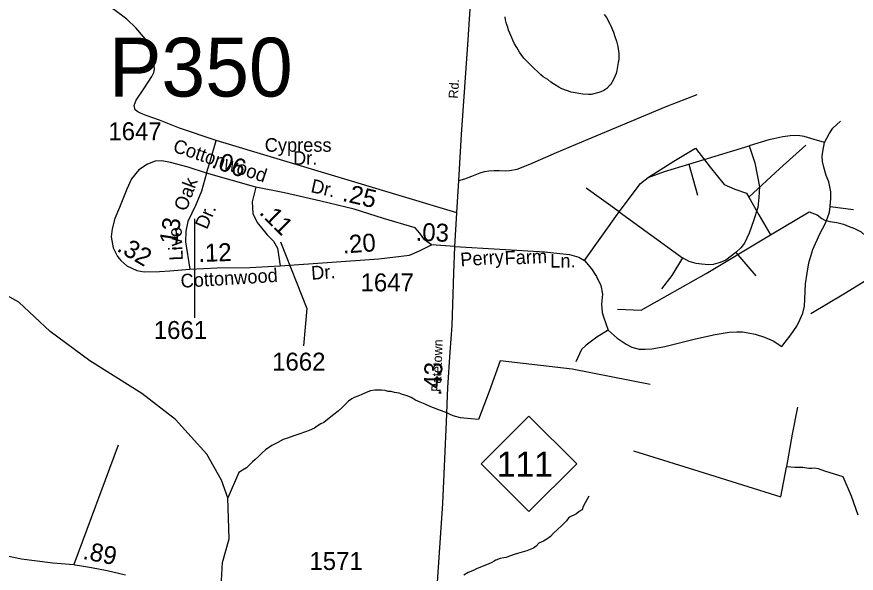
# Model space of a CAD drawing. Extents: x 2206922 to 2357709, y 510027 to 673830.
# Drawn here: x 2305772 to 2311623, y 611251 to 615129 of the extents above; entities that cross this region are included whole.
import ezdxf

# ---------------------------------------------------------------- set-up
doc = ezdxf.new("R2010")
doc.units = 0
for name, color, linetype in [('Exist Hydrographic Creek Single Shore', 7, 'Continuous'), ('Exist Hydrographic Misc Water Feature', 7, 'Continuous'), ('Exist Road Non-System Type 51', 7, 'Continuous'), ('Exist Road Non-System Type 51 Label', 7, 'Continuous'), ('Exist Road Primary NC Attributed', 7, 'Continuous'), ('Exist Road Primary NC Label', 7, 'Continuous'), ('Exist Road Primary NC Mileage Hundredths English Label', 7, 'Continuous'), ('Exist Road Primary NC Shield CELL', 7, 'Continuous'), ('Exist Road Primary NC Shield Number Label', 7, 'Continuous'), ('Exist Road Secondary Mileage Hundredths English Label', 7, 'Continuous'), ('Exist Road Secondary Structure Pipe Number Label', 7, 'Continuous'), ('Exist Road Secondary Type 51 Attributed', 7, 'Continuous'), ('Exist Road Secondary Type 51 Label', 7, 'Continuous'), ('Exist Road Secondary Type 51 Number Label', 7, 'Continuous')]:
    doc.layers.add(name, color=color, linetype=linetype)

msp = doc.modelspace()

# ---------------------------------------------------------------- linework, layer by layer
at = {"layer": 'Exist Hydrographic Creek Single Shore'}
msp.add_lwpolyline([(2307191.1, 611074.3), (2307205, 611324.3), (2307253, 611490.3), (2307242.1, 611775.3), (2307199.1, 611898.3), (2307097, 612081.2), (2306878, 612321.8), (2306643, 612502.6), (2306282.1, 612730.8), (2306005.1, 612936.2), (2305786.1, 613140.6), (2305527.1, 613281.1)], dxfattribs=at)
at = {"layer": 'Exist Hydrographic Misc Water Feature'}
for points in [[(2309867, 615144.7), (2309881.2, 615122.7), (2309913.6, 615065.1), (2309931.8, 615021.4), (2309940.4, 614991.7), (2309951.1, 614957.7), (2309961.1, 614922.1), (2309968.1, 614874), (2309968.3, 614833.9), (2309964.2, 614810.1), (2309955, 614753.9), (2309949.4, 614733.7), (2309931.8, 614691.7), (2309910.1, 614655.3), (2309902.3, 614649.5), (2309884.4, 614629.1), (2309864.6, 614615), (2309843, 614604.9), (2309828.7, 614600.6), (2309774.7, 614588), (2309756.9, 614587.9), (2309716.7, 614589.4), (2309636.9, 614602.7), (2309602.7, 614614.3), (2309570.5, 614627.7), (2309550.4, 614637.6), (2309520.3, 614657.2), (2309493.8, 614672.9), (2309472.3, 614690.7), (2309441.9, 614710.3), (2309425.5, 614724.2), (2309403.2, 614746.1), (2309379.2, 614767.6), (2309331, 614815), (2309306.8, 614841), (2309288.4, 614864.8), (2309275.9, 614882.5), (2309257.4, 614914.5), (2309241.2, 614940), (2309229.1, 614966.2), (2309208.6, 615013.9), (2309200.2, 615035.8), (2309194.2, 615055.4), (2309185.8, 615079.4), (2309177.8, 615107.3), (2309175.4, 615129.2)], [(2310167.2, 614006.6), (2310351.8, 614122.4), (2310502.5, 614214), (2310603.8, 614081.2), (2310701.4, 613960.2), (2310775.8, 613927.2), (2310857.8, 613900.2), (2310874, 613872.2)], [(2311271.8, 614234.5), (2311089.7, 614070.4), (2310874, 613872.2)], [(2310874, 613872.2), (2310943.3, 613749), (2311025.2, 613610.2)], [(2311025.2, 613610.2), (2311294.6, 613768.7), (2311351, 613747.3), (2311383.2, 613723.8), (2311403.5, 613712.2), (2311439.6, 613702.3), (2311487.7, 613695), (2311533.7, 613683.3), (2311565.9, 613669.9), (2311611.8, 613652.4), (2311648.1, 613634.8), (2311657.9, 613630.9), (2311688.7, 613603.1), (2311720.9, 613559.4), (2311773.6, 613490.2), (2311844.3, 613396.9), (2311850.5, 613391)], [(2309959.1, 613091), (2310124.8, 613084.7), (2310577.9, 613339.3), (2311025.2, 613610.2)], [(2311306.5, 613061.3), (2311536.6, 613197.8), (2311850.5, 613391)], [(2310186.3, 612565.7), (2309643.7, 612672.8), (2309141.3, 612730.3), (2309065.5, 612517.4), (2308989.8, 612322.8)], [(2308989.8, 612322.8), (2308937.7, 612326.2), (2308863.5, 612333.3), (2308813.7, 612346.9), (2308757.3, 612374.1), (2308724.9, 612385.8), (2308658.9, 612411.2), (2308618.9, 612428.5), (2308582.6, 612442.5), (2308550.4, 612455.9), (2308520, 612475.9), (2308492.3, 612487.3), (2308460, 612495.1), (2308436.2, 612504.7), (2308404, 612510.4), (2308381.8, 612518.2), (2308360.1, 612517.8), (2308339.8, 612523.7), (2308313.7, 612527.6), (2308292, 612527.3), (2308267.6, 612526.9), (2308238.1, 612522.8), (2308206.3, 612510.2), (2308172.1, 612493.8), (2308148.1, 612485.7), (2308124.3, 612475.5), (2308106.9, 612467.1), (2308082.9, 612448.8), (2308065, 612430.8), (2308039.4, 612406.7), (2308011.5, 612380), (2307981.6, 612355.8), (2307948.3, 612331.6), (2307912.7, 612301.3), (2307890.5, 612290.9), (2307864.9, 612274.8), (2307847.3, 612260.5), (2307810.8, 612246), (2307783.3, 612236), (2307745.5, 612221.4), (2307703.5, 612209.1), (2307657.8, 612192.4), (2307628.1, 612182.3), (2307590.3, 612162.1), (2307550.7, 612141.3), (2307504.8, 612110.9), (2307479.2, 612086.7), (2307457.2, 612064.5), (2307433.5, 612044.2), (2307415.8, 612026.1), (2307394.3, 612005.8), (2307372.1, 611985.6), (2307344.5, 611969.1), (2307330.3, 611959.1), (2307318.8, 611953.1), (2307242.1, 611775.3)], [(2311138.3, 611994.1), (2311179.4, 612220.3), (2311215.9, 612408.7)], [(2310069.6, 612102.7), (2310562.8, 611949.7), (2311096.5, 611783.8), (2311138.1, 611990.1), (2311138.3, 611994.1)], [(2311138.3, 611994.1), (2311196, 611988.7), (2311250.1, 611989.4), (2311292.3, 611981.9), (2311314.1, 611982.2), (2311332.1, 611984.4), (2311358.4, 611980.5), (2311402.4, 611964.9), (2311530.4, 611924.5), (2311587.8, 611788.9), (2311635.2, 611657.7)], [(2309759.8, 611787.5), (2309719.8, 611715.4), (2309711.8, 611691.4), (2309692.1, 611680.6), (2309672.4, 611664.5), (2309620.7, 611639.8), (2309603.7, 611615.3), (2309571.6, 611583.2), (2309511.6, 611527.1), (2309491.6, 611507.1), (2309467.5, 611487.1), (2309443.5, 611475.1), (2309410.6, 611459.8), (2309393.1, 611439.7), (2309373, 611425.3), (2309327.3, 611407), (2309295.5, 611396.8), (2309261.3, 611388.1), (2309239.6, 611380.1), (2309205.9, 611369.7), (2309183.8, 611361.3), (2309166.1, 611357.5), (2309142, 611353), (2309110.2, 611342.7), (2309100.3, 611334.5), (2309082.5, 611324.2), (2309056.4, 611313.9), (2309026.5, 611301.8), (2308975, 611281.2), (2308947.2, 611266.8), (2308917.4, 611256.6), (2308887.3, 611236.4)]]:
    msp.add_lwpolyline(points, dxfattribs=at)
at = {"layer": 'Exist Road Non-System Type 51'}
for p, q in [((2308838.2, 613763.4), (2307160.9, 614267.5)), ((2310455.8, 614101.7), (2310876.1, 614229.7)), ((2310455.8, 614101.7), (2310516.4, 613884.6)), ((2309969.9, 613768.4), (2309741.2, 613933.4)), ((2311442.1, 613807.2), (2311604.6, 613784.5)), ((2309729.9, 613431), (2309969.9, 613768.4)), ((2309969.9, 613768.4), (2310412.3, 613449.8)), ((2310784.4, 613484.8), (2310922.4, 613322.4)), ((2306477.7, 612142.8), (2306168.3, 611310.3))]:
    msp.add_line(p, q, dxfattribs=at)
for points in [[(2307160.9, 614267.5), (2306907.1, 614351.4), (2306765.9, 614408), (2306672.6, 614440.5), (2306638.7, 614454.6), (2306614.7, 614465.9), (2306597.8, 614480.1), (2306590.7, 614511.2), (2306604.8, 614546.5), (2306658.5, 614625.7), (2306712.2, 614711.9), (2306727.7, 614741.6), (2306732, 614764.2), (2306730.5, 614792.4), (2306722.1, 614858.9), (2306693.8, 614943.7), (2306602, 615051.1), (2306538.4, 615111.2), (2306448, 615179), (2306214.9, 615334.5), (2305898.5, 615541.7), (2305799.6, 615624.3)], [(2308852, 613986.9), (2308895.2, 613999.9), (2308944, 614018.9), (2309001.2, 614040.1), (2309032.9, 614050.7), (2309062.6, 614055), (2309098.6, 614057.1), (2309134.7, 614057.1), (2309174.9, 614055), (2309206.7, 614057.1), (2309259.7, 614065.6), (2309348.7, 614101.6), (2309533, 614182.2), (2309755.5, 614275.5), (2309982.2, 614370.9), (2310297.9, 614502.4), (2310514.1, 614588.2)], [(2311400.9, 614251.6), (2311433.7, 614313), (2311459, 614352.5), (2311514.5, 614401.4)], [(2311400.9, 614251.6), (2311329.4, 614274.3), (2311260.3, 614294.5), (2311216.2, 614301.2), (2311161.5, 614299.5), (2311112.2, 614292.8), (2311049.5, 614278.5), (2311014.6, 614270.1), (2310876.1, 614229.7)], [(2307094.1, 614039.8), (2307118.1, 614113.3), (2307160.9, 614267.5)], [(2311442.1, 613807.2), (2311446.8, 613863.6), (2311445.9, 613908.2), (2311440, 613944.4), (2311432.5, 613978.9), (2311413.9, 614022.6), (2311397.9, 614080.7), (2311388.7, 614121.1), (2311386.6, 614159), (2311389.1, 614191), (2311400.9, 614251.6)], [(2310876.1, 614229.7), (2310915.7, 614111.8), (2310935.9, 614016.7), (2310947.7, 613942.7), (2310943.9, 613869.5), (2310937.2, 613798.8), (2310906.9, 613706.2), (2310876.6, 613620.3), (2310843.7, 613550.5), (2310818.5, 613517.7), (2310784.4, 613484.8)], [(2309969.9, 613768.4), (2310119.1, 613967.1), (2310173, 614009.2), (2310285.7, 614051.2), (2310455.8, 614101.7)], [(2311104.6, 612830.1), (2311167.8, 612911.7), (2311209, 612971.4), (2311232.6, 613021.1), (2311250.2, 613064), (2311262, 613111.2), (2311264.6, 613160), (2311268.3, 613268.5), (2311280.1, 613342.6), (2311293.6, 613414.1), (2311321.4, 613505.9), (2311368.9, 613616.1), (2311407.6, 613685.1), (2311423.6, 613726.4), (2311436.2, 613766.8), (2311442.1, 613807.2)], [(2308826, 613527.4), (2309452.5, 613491), (2309557.5, 613479.7), (2309625, 613472.2), (2309688.7, 613453.5), (2309729.9, 613431)], [(2310784.4, 613484.8), (2310713.7, 613433.5), (2310675, 613415.8), (2310626.2, 613402.4), (2310596.7, 613399.8), (2310545.4, 613404), (2310508.4, 613409.1), (2310457.9, 613422.6), (2310412.3, 613449.8)], [(2309729.9, 613431), (2309778.7, 613371), (2309812.4, 613318.5), (2309842.4, 613254.8), (2309853.7, 613194.8), (2309848.5, 613126.3), (2309852.7, 613068.2), (2309862, 613037.9), (2309894.9, 612943.6)], [(2310412.3, 613449.8), (2310337.3, 613326), (2310266, 613232.3)], [(2309894.9, 612943.6), (2309815.7, 612896.5), (2309741.6, 612841), (2309708.8, 612809), (2309669.3, 612723.2)], [(2309894.9, 612943.6), (2309956.3, 612889.8), (2310019.4, 612846), (2310059.4, 612825), (2310109, 612813.2), (2310151.1, 612811.5), (2310197.4, 612814.1), (2310290, 612831.7), (2310502.9, 612883.1), (2310640.5, 612914.2), (2310738.1, 612930.2), (2310790.3, 612932.7), (2310829.9, 612932.7), (2310869.4, 612926.8), (2310919.5, 612916.7), (2310984.3, 612895.7), (2311044, 612870.5), (2311104.6, 612830.1)]]:
    msp.add_lwpolyline(points, dxfattribs=at)
at = {"layer": 'Exist Road Primary NC Attributed'}
for points in [[(2308826, 613527.4), (2308838.2, 613763.4), (2308852, 613986.9), (2308871.9, 614307.3), (2308917.2, 614968.5), (2308939.7, 615294.3), (2308969.4, 615795.7), (2308989.8, 616012.7), (2309008.5, 616196.7), (2309027.8, 616281), (2309049.7, 616354.3), (2309072.9, 616427.8), (2309082.1, 616447.1), (2309103.5, 616488)], [(2308699.7, 611120.7), (2308741.9, 611736.2), (2308765.9, 612306.3), (2308775.3, 612544.1), (2308792.7, 612790.3), (2308806.5, 612978.3), (2308817.5, 613340.8), (2308826, 613527.4)]]:
    msp.add_lwpolyline(points, dxfattribs=at)
at = {"layer": 'Exist Road Primary NC Shield CELL'}
msp.add_lwpolyline([(2309009, 612013.1), (2309341.9, 612346.1), (2309674.9, 612013.1), (2309341.9, 611680.1)], close=True, dxfattribs=at)
at = {"layer": 'Exist Road Secondary Type 51 Attributed'}
for p, q in [((2307437.4, 613942.3), (2307094.1, 614039.8)), ((2308826, 613527.4), (2308663.5, 613538.7))]:
    msp.add_line(p, q, dxfattribs=at)
for points in [[(2307094.1, 614039.8), (2306965.6, 614080.8), (2306842.7, 614113.3), (2306783.4, 614124.6), (2306736.7, 614121.8), (2306683.1, 614102), (2306622.3, 614062.4), (2306571.4, 613998.7), (2306539, 613928.1), (2306486.7, 613799.5), (2306455.6, 613723.2), (2306437.3, 613651.8), (2306430.2, 613595.9), (2306444.2, 613518.1), (2306474, 613457.4), (2306496.6, 613430.6), (2306539, 613392.4), (2306608.2, 613359.9), (2306659, 613351.4), (2306766.4, 613354.2), (2306838.4, 613357.1), (2306976.9, 613369.8)], [(2307094.1, 614039.8), (2307059.3, 613913.6), (2307019.7, 613818.5), (2306964.7, 613702.2)], [(2307437.4, 613942.3), (2307412, 613839.1), (2307416.2, 613757.1), (2307447.3, 613694.9), (2307517.9, 613610.1), (2307561.7, 613564.8), (2307588.5, 613515.4), (2307606.9, 613392.4)], [(2308663.5, 613538.7), (2308614.8, 613574.4), (2308580.9, 613621.8), (2308549.1, 613657.4), (2308327.3, 613723.2), (2308123.9, 613786.8), (2307890.2, 613843), (2307638.2, 613901.2), (2307437.4, 613942.3)], [(2306964.7, 613702.2), (2306949.1, 613635.7), (2306948.6, 613560.6), (2306976.9, 613369.8)], [(2307606.9, 613392.4), (2308296.3, 613442.6), (2308509.6, 613466.6), (2308580, 613498.1), (2308663.5, 613538.7)], [(2306976.9, 613369.8), (2307169, 613379.7), (2307396.4, 613381.1), (2307606.9, 613392.4)], [(2305716.3, 611369.7), (2305805.3, 611349.9), (2305894.3, 611338.6), (2306024.2, 611323), (2306168.3, 611310.3), (2306176.8, 611308.9), (2306207.9, 611304.6), (2306293.2, 611290.5), (2306401.4, 611269.3), (2306530, 611239.6)]]:
    msp.add_lwpolyline(points, dxfattribs=at)
at = {"layer": 'Exist Road Secondary Type 51 Number Label'}
msp.add_line((2307009.9, 613719.7), (2307009.9, 613030.6), dxfattribs=at)
msp.add_lwpolyline([(2307609.9, 613559.3), (2307794.1, 613095.9), (2307770.3, 612834.5)], dxfattribs=at)

# ---------------------------------------------------------------- texts
at = {"layer": 'Exist Road Non-System Type 51 Label'}
for s, rotation, p in [('Perry', 4.32741, (2308866.7, 613388.4)), ('Farm', 2.50748, (2309173.9, 613400.3)), ('Ln.', 0.3005, (2309490.4, 613380.7))]:
    msp.add_text(s, height=95, rotation=rotation, dxfattribs=at).set_placement(p)
at = {"layer": 'Exist Road Primary NC Label'}
for s, rotation, p in [('Rd.', 86.39359, (2308846.6, 614557.2)), ('Patetown', 87.73562, (2308726.8, 612513.7))]:
    msp.add_text(s, height=65.62, rotation=rotation, dxfattribs=at).set_placement(p)
at = {"layer": 'Exist Road Primary NC Mileage Hundredths English Label'}
msp.add_text('.43', height=125, rotation=87.58945, dxfattribs=at).set_placement((2308729.9, 612487.3))
at = {"layer": 'Exist Road Primary NC Shield Number Label'}
msp.add_text('111', height=175, dxfattribs=at).set_placement((2309118.1, 611923.4))
at = {"layer": 'Exist Road Secondary Mileage Hundredths English Label'}
for s, rotation, p in [('.06', 341.25177, (2307123.1, 614081.2)), ('.25', 347.01825, (2308035.5, 613846.6)), ('.11', 315.30514, (2307455.9, 613758.8)), ('.13', 81.08811, (2306880.8, 613489.5)), ('.03', 358.01702, (2308550, 613568)), ('.20', 4.08608, (2308046, 613478.5)), ('.32', 329.69783, (2306463.5, 613500.6)), ('.12', 1.88146, (2307038.9, 613419.5)), ('.89', 348.9086, (2306226.8, 611351.1))]:
    msp.add_text(s, height=125, rotation=rotation, dxfattribs=at).set_placement(p)
at = {"layer": 'Exist Road Secondary Structure Pipe Number Label'}
msp.add_text('P350', height=410.1, dxfattribs=at).set_placement((2306414.3, 614572.8))
at = {"layer": 'Exist Road Secondary Type 51 Label'}
for s, rotation, p in [('Cottonwood', 341.25177, (2306853.6, 614190.4)), ('Oak', 69.51972, (2306952.7, 613767.5)), ('Dr.', 347.01825, (2307815.6, 613907.6)), ('Dr.', 66.53068, (2307096.8, 613641.4)), ('Live', 92.45514, (2306930, 613431.7)), ('Cottonwood', 3.50923, (2306916.4, 613239.9)), ('Dr.', 4.08608, (2307826.9, 613295.7))]:
    msp.add_text(s, height=95, rotation=rotation, dxfattribs=at).set_placement(p)
for s, p in [('Cypress', (2307500, 614187.9)), ('Dr.', (2307697.4, 614097.1))]:
    msp.add_text(s, height=95, dxfattribs=at).set_placement(p)
at = {"layer": 'Exist Road Secondary Type 51 Number Label'}
for s, p in [('1647', (2306410, 614268.7)), ('1647', (2308167.9, 613215)), ('1661', (2306726.8, 612883.4)), ('1662', (2307551.7, 612662.8)), ('1571', (2307811.6, 611273.5))]:
    msp.add_text(s, height=125, dxfattribs=at).set_placement(p)

doc.saveas('drawing.dxf')
